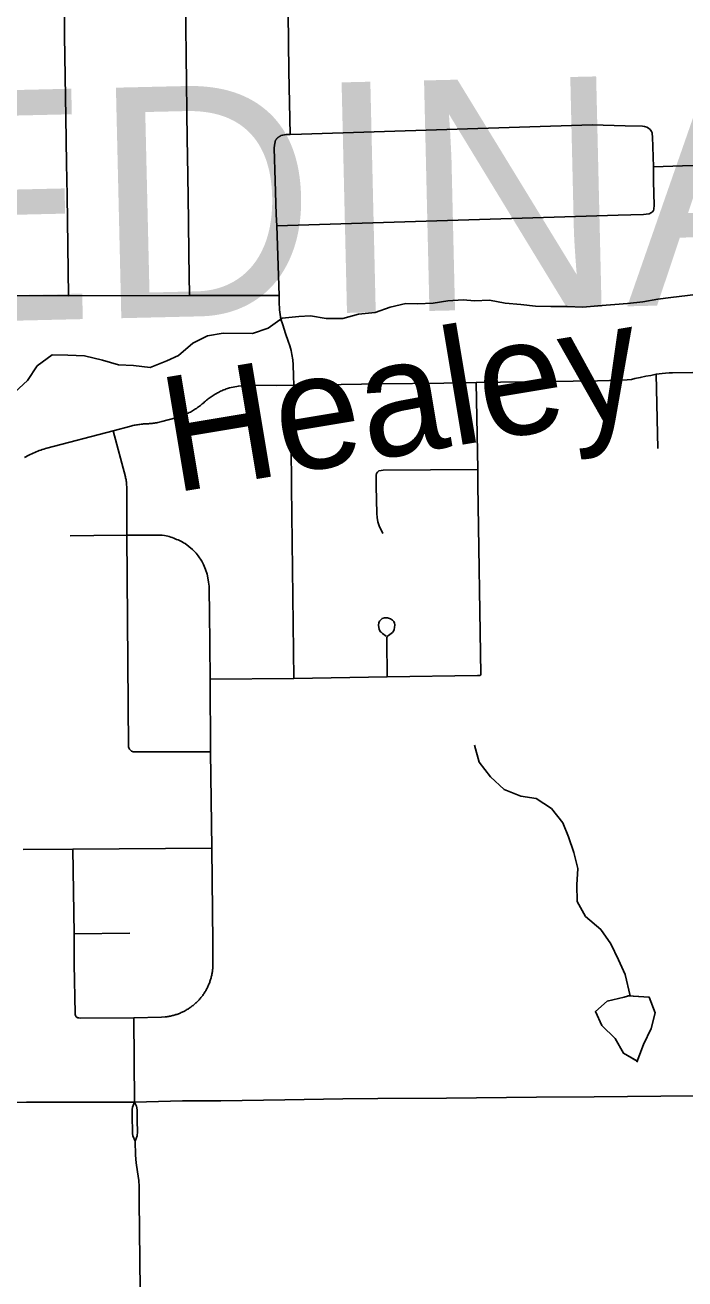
# Model space of a CAD drawing. Extents: x 0 to 34, y 0 to 22.
# Drawn here: x 6.402 to 6.673, y 19.88 to 20.395 of the extents above; entities that cross this region are included whole.
import ezdxf

# ---------------------------------------------------------------- set-up
doc = ezdxf.new("R2010")
doc.units = 0
for name, color, linetype in [('GM_X_City_Street', 7, 'Continuous'), ('GM_X_County_Road', 7, 'Continuous'), ('GM_X_County_Text', 7, 'Continuous'), ('GM_X_Minor_Lake', 7, 'Continuous'), ('GM_X_Minor_River', 7, 'Continuous'), ('GM_X_Minor_River_Text', 7, 'Continuous')]:
    doc.layers.add(name, color=color, linetype=linetype)

msp = doc.modelspace()

# ---------------------------------------------------------------- linework, layer by layer
at = {"layer": 'GM_X_City_Street'}
for p, q in [((6.66214, 20.22139), (6.66152, 20.25189)), ((6.42238, 20.02208), (6.44525, 20.02238)), ((6.44708, 19.95295), (6.44682, 19.98766))]:
    msp.add_line(p, q, dxfattribs=at)
for points in [[(6.42002, 20.28411), (6.41942, 20.32526), (6.41915, 20.33841), (6.41889, 20.35751), (6.41866, 20.37425), (6.41855, 20.38259), (6.41845, 20.39087), (6.41835, 20.39909), (6.41826, 20.41527), (6.41818, 20.424), (6.41804, 20.43226), (6.41782, 20.44708), (6.41777, 20.45658), (6.41766, 20.4728)], [(6.46971, 20.2842), (6.46952, 20.30103), (6.46933, 20.31485), (6.469, 20.33366), (6.46878, 20.34888), (6.46867, 20.35911), (6.46851, 20.3726), (6.46837, 20.38197), (6.46812, 20.40898), (6.46779, 20.42738), (6.46755, 20.44635), (6.46742, 20.46454), (6.46728, 20.4742)], [(6.50653, 20.28425), (6.50556, 20.31286), (6.5054, 20.31752), (6.50496, 20.33139), (6.50453, 20.34476), (6.5046, 20.34595), (6.50487, 20.34743), (6.50493, 20.34758), (6.50496, 20.34765), (6.505, 20.34773), (6.50515, 20.34801), (6.5052, 20.34808), (6.50524, 20.34815), (6.50528, 20.34822), (6.50542, 20.34842), (6.50552, 20.34854), (6.50563, 20.34867), (6.50579, 20.34885), (6.50585, 20.34891), (6.50591, 20.34897), (6.50602, 20.34908), (6.50615, 20.34918), (6.50634, 20.34934), (6.50647, 20.34944), (6.50653, 20.34948), (6.50674, 20.34961), (6.50688, 20.34969), (6.50695, 20.34973), (6.50717, 20.34984), (6.50724, 20.34988), (6.50732, 20.34991), (6.50747, 20.34997), (6.50808, 20.35014), (6.50941, 20.35031), (6.51104, 20.35037), (6.51049, 20.37641), (6.51019, 20.41228)], [(6.51104, 20.35037), (6.51572, 20.35051), (6.63523, 20.35433), (6.6487, 20.35396), (6.6559, 20.35383)], [(6.65622, 20.31757), (6.65739, 20.31768), (6.65866, 20.31784), (6.65962, 20.31832), (6.65997, 20.31861), (6.66036, 20.31917), (6.66054, 20.31971), (6.6607, 20.32129), (6.66041, 20.33106), (6.66032, 20.33703), (6.66021, 20.34118), (6.65998, 20.34937), (6.6599, 20.35061), (6.65983, 20.35105), (6.6596, 20.35166), (6.65903, 20.35241), (6.65837, 20.35295), (6.65766, 20.35338), (6.65675, 20.35371), (6.6559, 20.35383)], [(6.66032, 20.33703), (6.67228, 20.33757), (6.69051, 20.33799), (6.69332, 20.33812), (6.69534, 20.3383), (6.69782, 20.33865)], [(6.50556, 20.31286), (6.6458, 20.31721), (6.65622, 20.31757)], [(6.37096, 20.28419), (6.42002, 20.28411), (6.46971, 20.2842), (6.50653, 20.28425)], [(6.51265, 20.12701), (6.51171, 20.2055), (6.51146, 20.22301), (6.5114, 20.2248), (6.51145, 20.22974), (6.51151, 20.23098), (6.5116, 20.23221), (6.51171, 20.23345), (6.51184, 20.23468), (6.512, 20.23591), (6.51217, 20.23713), (6.51237, 20.23835), (6.5126, 20.24741), (6.51245, 20.25128), (6.51233, 20.25583), (6.51219, 20.25786), (6.51185, 20.25999), (6.51146, 20.2617), (6.51095, 20.26361), (6.51028, 20.26545), (6.50916, 20.2686), (6.50802, 20.27224), (6.50729, 20.2746), (6.50699, 20.27642), (6.50673, 20.27834), (6.50662, 20.28164), (6.50653, 20.28425)], [(6.43837, 20.22872), (6.44567, 20.23064), (6.44647, 20.23083), (6.44695, 20.23094), (6.44744, 20.23103), (6.44793, 20.23112), (6.44841, 20.2312), (6.4489, 20.23128), (6.4494, 20.23134), (6.44989, 20.2314), (6.45039, 20.23144), (6.45088, 20.23148), (6.45287, 20.23158), (6.45336, 20.23162), (6.45386, 20.23167), (6.45435, 20.23172), (6.45484, 20.23178), (6.45533, 20.23185), (6.45582, 20.23193), (6.45631, 20.23202), (6.45679, 20.23212), (6.45728, 20.23223), (6.45776, 20.23234), (6.45837, 20.2325), (6.46415, 20.23404), (6.46463, 20.23418), (6.4651, 20.23432), (6.46557, 20.23446), (6.46604, 20.23462), (6.4665, 20.23479), (6.46696, 20.23496), (6.46742, 20.23514), (6.46787, 20.23533), (6.46833, 20.23553), (6.46878, 20.23573), (6.46922, 20.23594), (6.46966, 20.23616), (6.47009, 20.23639), (6.47053, 20.23663), (6.47095, 20.23687), (6.47138, 20.23712), (6.4718, 20.23737), (6.47221, 20.23764), (6.47262, 20.23791), (6.47302, 20.2382), (6.47342, 20.23848), (6.47381, 20.23877), (6.4742, 20.23907), (6.47459, 20.23938), (6.47496, 20.2397), (6.47557, 20.24023), (6.47594, 20.24056), (6.47631, 20.24089), (6.4767, 20.2412), (6.47708, 20.24152), (6.47747, 20.24182), (6.47787, 20.24212), (6.47827, 20.24241), (6.47868, 20.24269), (6.47909, 20.24297), (6.4795, 20.24324), (6.47993, 20.2435), (6.48035, 20.24376), (6.48078, 20.244), (6.48122, 20.24425), (6.48165, 20.24448), (6.4821, 20.2447), (6.48254, 20.24492), (6.48299, 20.24513), (6.48344, 20.24533), (6.4839, 20.24552), (6.48436, 20.24571), (6.48483, 20.24589), (6.48529, 20.24606), (6.48576, 20.24622), (6.48623, 20.24637), (6.48984, 20.24708), (6.49362, 20.24744), (6.50557, 20.24734), (6.5126, 20.24741), (6.52383, 20.24761), (6.54866, 20.24794), (6.57424, 20.2483), (6.58754, 20.24849), (6.63732, 20.24927), (6.64723, 20.24944), (6.64963, 20.2496), (6.65137, 20.2498), (6.65275, 20.2501), (6.65492, 20.25052), (6.6573, 20.25108), (6.65923, 20.25144), (6.66152, 20.25189), (6.66392, 20.25228), (6.66533, 20.25241), (6.66684, 20.25249), (6.66825, 20.25255), (6.6766, 20.25263)], [(6.58924, 20.1283), (6.5894, 20.12855), (6.58944, 20.12879), (6.58825, 20.20643), (6.5882, 20.21283), (6.58754, 20.24849)], [(6.40196, 20.21773), (6.40254, 20.21806), (6.40313, 20.21838), (6.40372, 20.21868), (6.40432, 20.21898), (6.40492, 20.21927), (6.40553, 20.21954), (6.40614, 20.2198), (6.40676, 20.22006), (6.40738, 20.2203), (6.408, 20.22054), (6.40863, 20.22076), (6.40926, 20.22097), (6.4099, 20.22117), (6.41054, 20.22136), (6.41118, 20.22153), (6.43837, 20.22872)], [(6.44557, 20.09734), (6.44506, 20.09796), (6.4448, 20.09848), (6.44469, 20.09892), (6.44406, 20.18576), (6.44402, 20.20508), (6.4439, 20.20706), (6.44386, 20.20738), (6.44382, 20.20771), (6.44377, 20.20804), (6.44371, 20.20836), (6.44365, 20.20869), (6.44358, 20.20901), (6.4435, 20.20934), (6.44339, 20.2098), (6.43837, 20.22872)], [(6.54921, 20.18644), (6.54764, 20.18968), (6.5471, 20.1913), (6.54679, 20.19306), (6.54667, 20.19469), (6.54649, 20.20592), (6.54639, 20.20976), (6.54643, 20.21042), (6.54661, 20.21121), (6.54696, 20.21169), (6.54758, 20.21218), (6.54849, 20.21244), (6.54933, 20.21248), (6.5882, 20.21283)], [(6.42322, 19.98794), (6.4238, 19.98765), (6.42433, 19.98754), (6.42483, 19.9875), (6.44682, 19.98766), (6.45817, 19.98786), (6.4597, 19.98797), (6.46008, 19.98801), (6.46046, 19.98806), (6.46083, 19.98811), (6.46121, 19.98817), (6.46159, 19.98824), (6.46196, 19.98832), (6.46234, 19.9884), (6.46271, 19.98849), (6.46308, 19.98858), (6.46345, 19.98868), (6.46381, 19.98879), (6.46418, 19.9889), (6.46454, 19.98903), (6.4649, 19.98915), (6.46526, 19.98928), (6.46562, 19.98942), (6.46597, 19.98957), (6.46632, 19.98972), (6.46667, 19.98988), (6.46701, 19.99004), (6.46736, 19.99021), (6.4677, 19.99039), (6.46803, 19.99057), (6.46837, 19.99075), (6.4687, 19.99095), (6.46902, 19.99115), (6.46934, 19.99135), (6.46966, 19.99156), (6.46998, 19.99178), (6.47029, 19.992), (6.4706, 19.99222), (6.4709, 19.99246), (6.4712, 19.99269), (6.4715, 19.99293), (6.47179, 19.99318), (6.47208, 19.99343), (6.47236, 19.99369), (6.47264, 19.99395), (6.47291, 19.99422), (6.47318, 19.99449), (6.47344, 19.99477), (6.4737, 19.99505), (6.47396, 19.99534), (6.47421, 19.99563), (6.47445, 19.99592), (6.47469, 19.99622), (6.47492, 19.99652), (6.47515, 19.99683), (6.47537, 19.99714), (6.47559, 19.99745), (6.4758, 19.99777), (6.47601, 19.99809), (6.47621, 19.99842), (6.4764, 19.99875), (6.47659, 19.99908), (6.47678, 19.99942), (6.47695, 19.99975), (6.47712, 20.0001), (6.47729, 20.00044), (6.47745, 20.00079), (6.4776, 20.00114), (6.47775, 20.00149), (6.47789, 20.00184), (6.47803, 20.0022), (6.47816, 20.00256), (6.47828, 20.00292), (6.47839, 20.00329), (6.4785, 20.00366), (6.47861, 20.00402), (6.4787, 20.00439), (6.47879, 20.00477), (6.47888, 20.00514), (6.47895, 20.00551), (6.47902, 20.00589), (6.47909, 20.00626), (6.47914, 20.00664), (6.4792, 20.00702), (6.47924, 20.0074), (6.47928, 20.00778), (6.47931, 20.00816), (6.47927, 20.01852), (6.47889, 20.05729), (6.47838, 20.0969), (6.47819, 20.12664), (6.4779, 20.15466), (6.47785, 20.16269), (6.4778, 20.16486), (6.47758, 20.16654), (6.4773, 20.16834), (6.47702, 20.16985), (6.47635, 20.17179), (6.47553, 20.17377), (6.47481, 20.17511), (6.47331, 20.17736), (6.47243, 20.17847), (6.47102, 20.17998), (6.46953, 20.18123), (6.4679, 20.18235), (6.46727, 20.18271), (6.46679, 20.18305), (6.46622, 20.18333), (6.46563, 20.1836), (6.46505, 20.18386), (6.46446, 20.18411), (6.46386, 20.18435), (6.46326, 20.18458), (6.46266, 20.1848), (6.46205, 20.18501), (6.46144, 20.18521), (6.46083, 20.1854), (6.45951, 20.18565), (6.45848, 20.18578), (6.45668, 20.18587), (6.44406, 20.18576)], [(6.42066, 20.18551), (6.43037, 20.18567), (6.44406, 20.18576)], [(6.55089, 20.1276), (6.55076, 20.14273), (6.55088, 20.14377), (6.55108, 20.1443), (6.5521, 20.14505), (6.55312, 20.14582), (6.55357, 20.14641), (6.55387, 20.14703), (6.55402, 20.14784), (6.55408, 20.14898), (6.55392, 20.14975), (6.55366, 20.15034), (6.5532, 20.1509), (6.5523, 20.1515), (6.55113, 20.15189), (6.54988, 20.15185), (6.54893, 20.15156), (6.54844, 20.15123), (6.54815, 20.15093), (6.5478, 20.15046), (6.54757, 20.14987), (6.54743, 20.14881), (6.54748, 20.14785), (6.54764, 20.14722), (6.54793, 20.1466), (6.54822, 20.14618), (6.54844, 20.14592), (6.54904, 20.14539), (6.55049, 20.14435)], [(6.47819, 20.12664), (6.51265, 20.12701), (6.55089, 20.1276), (6.58807, 20.12813), (6.58878, 20.12818), (6.589, 20.12822), (6.58924, 20.1283)], [(6.44557, 20.09734), (6.44593, 20.09707), (6.4463, 20.09693), (6.44666, 20.09686), (6.44726, 20.09681), (6.47838, 20.0969)], [(6.40143, 20.05676), (6.42187, 20.05685), (6.47889, 20.05729)], [(6.42322, 19.98794), (6.42289, 19.98852), (6.42277, 19.9889), (6.42271, 19.98939), (6.42238, 20.00959), (6.42238, 20.02208), (6.42187, 20.05685)], [(6.44741, 19.93695), (6.44644, 19.9391), (6.44629, 19.94006), (6.44616, 19.9477), (6.44623, 19.94993), (6.44631, 19.95091), (6.44708, 19.95295)], [(6.44741, 19.93695), (6.4483, 19.93916), (6.44836, 19.94075), (6.4483, 19.94536), (6.44822, 19.94968), (6.44816, 19.95057), (6.44792, 19.95133), (6.44708, 19.95295)], [(6.44955, 19.86372), (6.44909, 19.91243), (6.44904, 19.91839), (6.4489, 19.92073), (6.4484, 19.92434), (6.44788, 19.9281), (6.44752, 19.93113), (6.44741, 19.93695)]]:
    msp.add_lwpolyline(points, dxfattribs=at)
at = {"layer": 'GM_X_County_Road'}
msp.add_lwpolyline([(6.23596, 19.95146), (6.25078, 19.95141), (6.26525, 19.95155), (6.27947, 19.95179), (6.29164, 19.95199), (6.31291, 19.95223), (6.33274, 19.95246), (6.3491, 19.95281), (6.35585, 19.95291), (6.36549, 19.95298), (6.37996, 19.95289), (6.40276, 19.95302), (6.44708, 19.95295), (6.46682, 19.95353), (6.48259, 19.95347), (6.50897, 19.95392), (6.53272, 19.9543), (6.54716, 19.95443), (6.57532, 19.95462), (6.6123, 19.95506), (6.63599, 19.95519), (6.66345, 19.95538), (6.68101, 19.95558), (6.70295, 19.95589)], dxfattribs=at)
at = {"layer": 'GM_X_Minor_Lake'}
for points in [[(6.65101, 19.99688), (6.64836, 19.99607), (6.64137, 19.99442), (6.63652, 19.99015), (6.63909, 19.9845), (6.6447, 19.97909), (6.64803, 19.97307), (6.65379, 19.96976)], [(6.65015, 19.99662), (6.64836, 19.99607), (6.64137, 19.99442), (6.63652, 19.99015), (6.63909, 19.9845), (6.6447, 19.97909), (6.64803, 19.97307), (6.65367, 19.96983)], [(6.6535, 19.96939), (6.65632, 19.97665), (6.65942, 19.98317), (6.66101, 19.98966), (6.65861, 19.99607), (6.64983, 19.99664)], [(6.65367, 19.96983), (6.65632, 19.97665), (6.65942, 19.98317), (6.66101, 19.98966), (6.65861, 19.99607), (6.65015, 19.99662)]]:
    msp.add_lwpolyline(points, dxfattribs=at)
at = {"layer": 'GM_X_Minor_River'}
for points in [[(6.60587, 20.28052), (6.61196, 20.27987), (6.61822, 20.2798), (6.62486, 20.27973), (6.63132, 20.27947), (6.63757, 20.27997), (6.6497, 20.28095), (6.65595, 20.28164), (6.66219, 20.2827), (6.66749, 20.28337), (6.6743, 20.28426), (6.68093, 20.28514), (6.68758, 20.2847)], [(6.39802, 20.24452), (6.40324, 20.24937), (6.40711, 20.25533), (6.41329, 20.25982), (6.41974, 20.25975), (6.42658, 20.2595), (6.43401, 20.25774), (6.4405, 20.25577), (6.44677, 20.2555), (6.45361, 20.25468), (6.46039, 20.25747), (6.46528, 20.25965), (6.47107, 20.2647), (6.47709, 20.26766), (6.48352, 20.26873), (6.49567, 20.26858), (6.50208, 20.27079), (6.50788, 20.27489), (6.5147, 20.27558), (6.51944, 20.27586), (6.52591, 20.27484), (6.53274, 20.27478), (6.53916, 20.27661), (6.54598, 20.27731), (6.5522, 20.27951), (6.55862, 20.28096), (6.56337, 20.28086), (6.56981, 20.28117), (6.57587, 20.28205), (6.58212, 20.28254), (6.58687, 20.28206), (6.59294, 20.28236), (6.59941, 20.28115), (6.60587, 20.28052)], [(6.58686, 20.09963), (6.58869, 20.09264), (6.59336, 20.08664), (6.59896, 20.08143), (6.60584, 20.0787), (6.61212, 20.07768), (6.61846, 20.07362), (6.62312, 20.06762), (6.62551, 20.06197), (6.62771, 20.05555), (6.62935, 20.04893), (6.62891, 20.04227), (6.62904, 20.03543), (6.63238, 20.02922), (6.63874, 20.02383), (6.64283, 20.01801), (6.64599, 20.01142), (6.64876, 20.00539), (6.65075, 19.99664)]]:
    msp.add_lwpolyline(points, dxfattribs=at)

# ---------------------------------------------------------------- texts
at = {"layer": 'GM_X_County_Text'}
msp.add_text('MEDINA COUNTY', height=0.094697, rotation=1.3443, dxfattribs=at).set_placement((6.24145, 20.27023))
at = {"layer": 'GM_X_Minor_River_Text'}
msp.add_text('Healey', height=0.047373, rotation=9.4655, dxfattribs=at).set_placement((6.46314, 20.20317))

doc.saveas('drawing.dxf')
